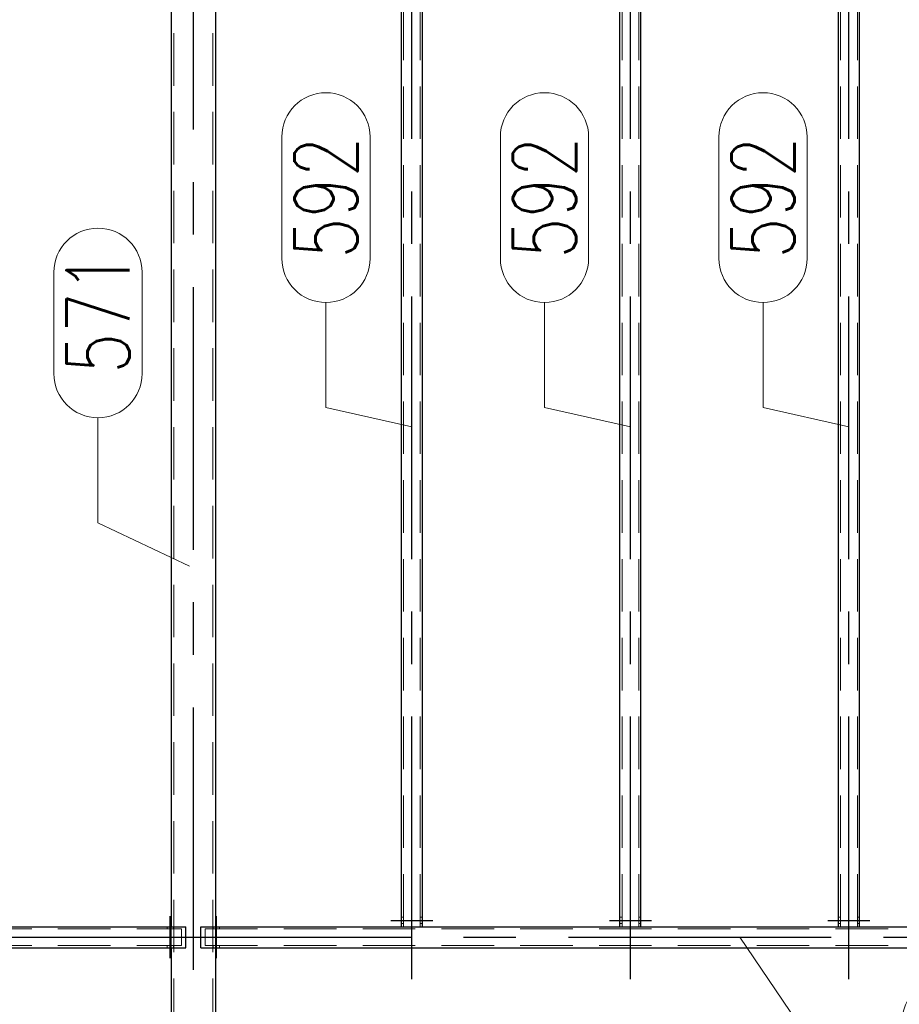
# Model space of a CAD drawing. Header units: millimetres. Extents: x -851 to 2, y 9346 to 10016.
# Tile 476 of 505: x -382 to -341, y 9836 to 9883. Entities that reach past the tile are written whole.
import ezdxf

# ---------------------------------------------------------------- set-up
doc = ezdxf.new("R2010")
doc.units = ezdxf.units.MM
doc.header["$LTSCALE"] = 10
doc.linetypes.add('HIDDEN', pattern=[0.375, 0.25, -0.125])
doc.linetypes.add('MITTE', pattern=[2, 1.25, -0.25, 0.25, -0.25])
for name, color, linetype, lineweight in [('PS_Hidden', 2, 'HIDDEN', 9), ('PS_Pos', 1, 'Continuous', 15), ('PS_Shape', 161, 'Continuous', 30), ('PS_SOLID', 7, 'Continuous', 30)]:
    doc.layers.add(name, color=color, linetype=linetype, lineweight=lineweight)
doc.layers.add('PS_Mid', color=5, linetype='MITTE')
doc.styles.add('simplex', font='simplex.shx', dxfattribs={"width": 0.75})

# ---------------------------------------------------------------- blocks, each defined once
blk = doc.blocks.new('*X1163')
at = {"layer": 'PS_Hidden', "color": 2, "linetype": 'HIDDEN'}
for p, q in [((-364.132, 9840.193), (-364.132, 9887.573)), ((-363.332, 9840.193), (-363.332, 9887.573)), ((-353.732, 9840.193), (-353.732, 9887.573)), ((-352.932, 9840.193), (-352.932, 9887.573)), ((-343.332, 9840.193), (-343.332, 9887.573)), ((-342.532, 9840.193), (-342.532, 9887.573)), ((-375.062, 9886.473), (-375.062, 9827.943)), ((-373.202, 9886.473), (-373.202, 9827.943)), ((-364.132, 9840.643), (-364.232, 9840.643)), ((-363.232, 9840.643), (-363.332, 9840.643)), ((-353.732, 9840.643), (-353.832, 9840.643)), ((-352.832, 9840.643), (-352.932, 9840.643)), ((-343.332, 9840.643), (-343.432, 9840.643)), ((-342.432, 9840.643), (-342.532, 9840.643)), ((-425.572, 9840.093), (-374.692, 9840.093)), ((-375.378, 9840.193), (-375.378, 9840.093)), ((-375.192, 9840.093), (-375.192, 9840.193)), ((-375.192, 9840.193), (-375.192, 9839.193)), ((-375.078, 9840.193), (-375.078, 9840.093)), ((-374.692, 9840.093), (-374.692, 9839.293)), ((-373.572, 9840.093), (-322.692, 9840.093)), ((-373.572, 9839.293), (-373.572, 9840.093)), ((-373.186, 9840.193), (-373.186, 9840.093)), ((-373.072, 9840.193), (-373.072, 9839.193)), ((-373.072, 9840.093), (-373.072, 9840.193)), ((-372.886, 9840.193), (-372.886, 9840.093)), ((-364.132, 9840.343), (-364.232, 9840.343)), ((-363.232, 9840.343), (-363.332, 9840.343)), ((-353.732, 9840.343), (-353.832, 9840.343)), ((-352.832, 9840.343), (-352.932, 9840.343)), ((-343.332, 9840.343), (-343.432, 9840.343)), ((-342.432, 9840.343), (-342.532, 9840.343)), ((-425.572, 9839.293), (-374.692, 9839.293)), ((-375.378, 9839.293), (-375.378, 9839.193)), ((-375.192, 9839.193), (-375.192, 9839.293)), ((-375.078, 9839.293), (-375.078, 9839.193)), ((-373.572, 9839.293), (-322.692, 9839.293)), ((-373.186, 9839.293), (-373.186, 9839.193)), ((-373.072, 9839.193), (-373.072, 9839.293)), ((-372.886, 9839.293), (-372.886, 9839.193))]:
    blk.add_line(p, q, dxfattribs=at)
at = {"layer": 'PS_Mid', "color": 5, "linetype": 'MITTE'}
for p, q in [((-374.132, 9890.633), (-374.132, 9825.443)), ((-363.732, 9837.693), (-363.732, 9890.282)), ((-353.332, 9837.693), (-353.332, 9890.282)), ((-342.932, 9837.693), (-342.932, 9890.282)), ((-375.228, 9839.593), (-375.228, 9840.693)), ((-375.228, 9839.593), (-375.228, 9840.693)), ((-373.036, 9839.593), (-373.036, 9840.693)), ((-373.036, 9839.593), (-373.036, 9840.693)), ((-364.732, 9840.493), (-363.632, 9840.493)), ((-364.732, 9840.493), (-363.632, 9840.493)), ((-363.832, 9840.493), (-362.732, 9840.493)), ((-363.832, 9840.493), (-362.732, 9840.493)), ((-354.332, 9840.493), (-353.232, 9840.493)), ((-354.332, 9840.493), (-353.232, 9840.493)), ((-353.432, 9840.493), (-352.332, 9840.493)), ((-353.432, 9840.493), (-352.332, 9840.493)), ((-343.932, 9840.493), (-342.832, 9840.493)), ((-343.932, 9840.493), (-342.832, 9840.493)), ((-343.032, 9840.493), (-341.932, 9840.493)), ((-343.032, 9840.493), (-341.932, 9840.493)), ((-428.281, 9839.693), (-371.984, 9839.693)), ((-376.281, 9839.693), (-319.984, 9839.693)), ((-375.228, 9838.693), (-375.228, 9839.793)), ((-375.228, 9838.693), (-375.228, 9839.793)), ((-373.036, 9838.693), (-373.036, 9839.793)), ((-373.036, 9838.693), (-373.036, 9839.793))]:
    blk.add_line(p, q, dxfattribs=at)
at = {"layer": 'PS_SOLID', "color": 7, "linetype": 'Continuous'}
for p, q in [((-364.232, 9840.193), (-364.232, 9887.782)), ((-363.232, 9840.193), (-363.232, 9887.782)), ((-353.832, 9840.193), (-353.832, 9887.782)), ((-352.832, 9840.193), (-352.832, 9887.782)), ((-343.432, 9840.193), (-343.432, 9887.782)), ((-342.432, 9840.193), (-342.432, 9887.782)), ((-375.192, 9886.473), (-375.192, 9840.193)), ((-373.072, 9886.473), (-373.072, 9840.193)), ((-425.781, 9840.193), (-374.484, 9840.193)), ((-374.484, 9839.193), (-374.484, 9840.193)), ((-373.781, 9840.193), (-322.484, 9840.193)), ((-373.781, 9839.193), (-373.781, 9840.193)), ((-364.232, 9840.193), (-363.232, 9840.193)), ((-353.832, 9840.193), (-352.832, 9840.193)), ((-343.432, 9840.193), (-342.432, 9840.193)), ((-425.781, 9839.193), (-374.484, 9839.193)), ((-375.192, 9839.193), (-375.192, 9827.943)), ((-373.781, 9839.193), (-322.484, 9839.193)), ((-373.072, 9839.193), (-373.072, 9827.943))]:
    blk.add_line(p, q, dxfattribs=at)
blk = doc.blocks.new('*X1197')
at = {"color": 1}
for p, q in [((-380.768, 9866.521), (-380.768, 9871.343)), ((-376.568, 9866.521), (-376.568, 9871.343)), ((-378.668, 9859.421), (-378.668, 9864.421)), ((-374.316, 9857.358), (-378.668, 9859.421))]:
    blk.add_line(p, q, dxfattribs=at)
for centre, start, end in [((-378.668, 9871.343), 0, 180), ((-378.668, 9866.521), 180, 0)]:
    blk.add_arc(centre, 2.1, start, end, dxfattribs=at)
at = {"color": 30, "style": 'simplex', "width": 0.75}
blk.add_text('571', height=3, rotation=90, dxfattribs=at).set_placement((-377.168, 9866.521))
blk = doc.blocks.new('*X1212')
at = {"color": 1}
for p, q in [((-348.129, 9839.693), (-345.403, 9835.658)), ((-338.303, 9837.758), (-332.517, 9837.758)), ((-345.403, 9835.658), (-340.403, 9835.658)), ((-338.303, 9833.558), (-332.517, 9833.558))]:
    blk.add_line(p, q, dxfattribs=at)
for centre, start, end in [((-338.303, 9835.658), 90, 270), ((-332.517, 9835.658), 270, 90)]:
    blk.add_arc(centre, 2.1, start, end, dxfattribs=at)
at = {"color": 30, "style": 'simplex', "width": 0.75}
blk.add_text('583', height=3, dxfattribs=at).set_placement((-338.303, 9834.158))
blk = doc.blocks.new('*X1413')
at = {"color": 1}
for p, q in [((-369.92, 9872.002), (-369.92, 9877.788)), ((-365.72, 9872.002), (-365.72, 9877.788)), ((-367.82, 9864.902), (-367.82, 9869.902)), ((-363.732, 9863.991), (-367.82, 9864.902))]:
    blk.add_line(p, q, dxfattribs=at)
for centre, start, end in [((-367.82, 9877.788), 0, 180), ((-367.82, 9872.002), 180, 0)]:
    blk.add_arc(centre, 2.1, start, end, dxfattribs=at)
at = {"color": 30, "style": 'simplex', "width": 0.75}
blk.add_text('592', height=3, rotation=90, dxfattribs=at).set_placement((-366.32, 9872.002))
blk = doc.blocks.new('*X1414')
at = {"color": 1}
for p, q in [((-359.52, 9872.002), (-359.52, 9877.788)), ((-355.32, 9872.002), (-355.32, 9877.788)), ((-357.42, 9864.902), (-357.42, 9869.902)), ((-353.332, 9863.991), (-357.42, 9864.902))]:
    blk.add_line(p, q, dxfattribs=at)
for centre, start, end in [((-357.42, 9877.788), 0, 180), ((-357.42, 9872.002), 180, 0)]:
    blk.add_arc(centre, 2.1, start, end, dxfattribs=at)
at = {"color": 30, "style": 'simplex', "width": 0.75}
blk.add_text('592', height=3, rotation=90, dxfattribs=at).set_placement((-355.92, 9872.002))
blk = doc.blocks.new('*X1415')
at = {"color": 1}
for p, q in [((-349.12, 9872.002), (-349.12, 9877.788)), ((-344.92, 9872.002), (-344.92, 9877.788)), ((-347.02, 9864.902), (-347.02, 9869.902)), ((-342.932, 9863.991), (-347.02, 9864.902))]:
    blk.add_line(p, q, dxfattribs=at)
for centre, start, end in [((-347.02, 9877.788), 0, 180), ((-347.02, 9872.002), 180, 0)]:
    blk.add_arc(centre, 2.1, start, end, dxfattribs=at)
at = {"color": 30, "style": 'simplex', "width": 0.75}
blk.add_text('592', height=3, rotation=90, dxfattribs=at).set_placement((-345.52, 9872.002))

msp = doc.modelspace()

# ---------------------------------------------------------------- block references
at = {"layer": 'PS_Pos'}
for name in ['*X1413', '*X1414', '*X1415', '*X1197', '*X1212']:
    msp.add_blockref(name, (0, 0), dxfattribs=at)
at = {"layer": 'PS_Shape', "color": 31}
msp.add_blockref('*X1163', (0, 0), dxfattribs=at)

doc.saveas('drawing.dxf')
